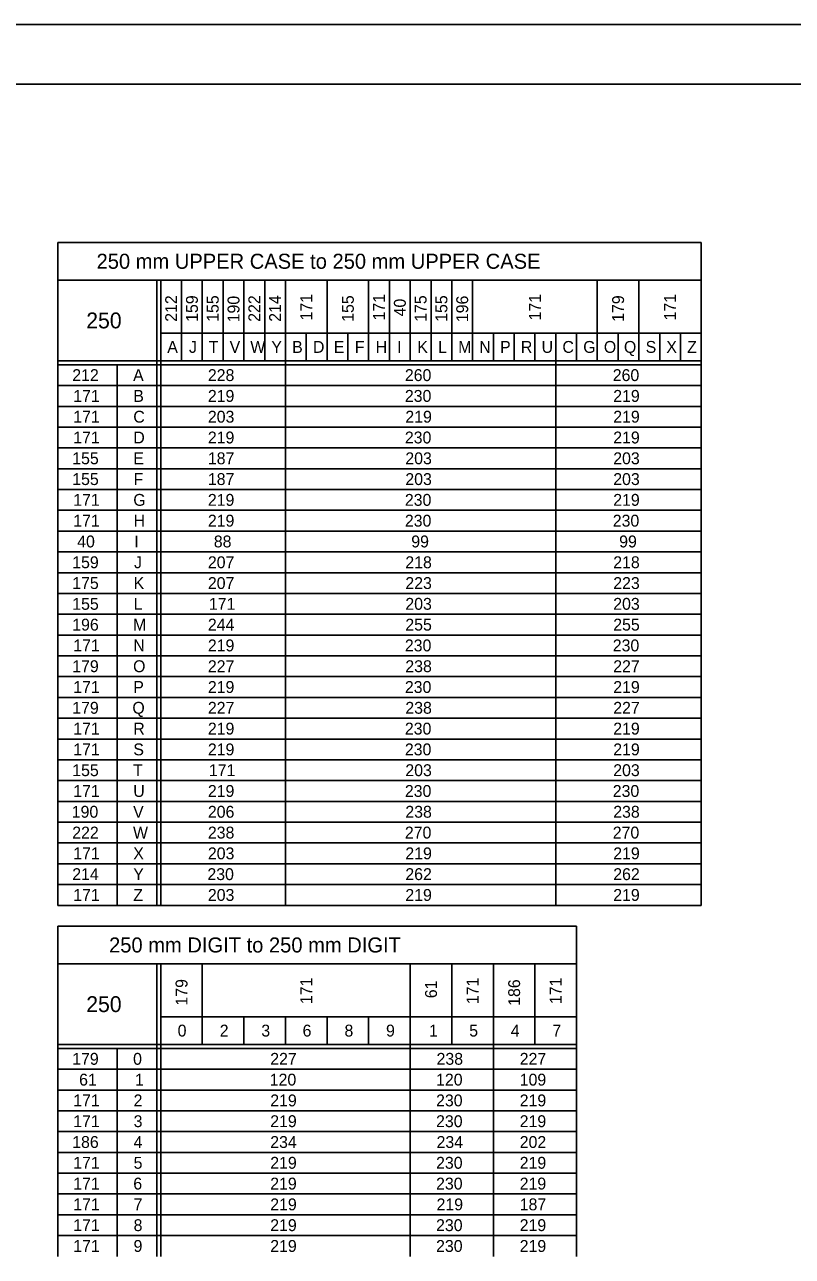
# Model space of a CAD drawing. Extents: x 637580 to 641849, y 297270 to 299646.
# Drawn here: x 638859.5 to 639053.4, y 299334.6 to 299645.6 of the extents above; entities that cross this region are included whole.
import ezdxf

# ---------------------------------------------------------------- set-up
doc = ezdxf.new("R2010")
doc.units = 0
for name, color, linetype in [('1', 7, 'Continuous'), ('2', 7, 'Continuous'), ('XCS-GRID-HVGL', 7, 'Continuous')]:
    doc.layers.add(name, color=color, linetype=linetype)

msp = doc.modelspace()

# ---------------------------------------------------------------- linework, layer by layer
at = {"layer": '1'}
msp.add_line((638461.31, 299630.63), (639247.31, 299630.63), dxfattribs=at)
at = {"layer": '2'}
for p, q in [((639030.41, 299590.63), (638867.91, 299590.63)), ((638867.91, 299590.63), (638867.91, 299423.25)), ((639030.41, 299590.63), (639030.41, 299423.25)), ((638867.91, 299581.13), (639030.41, 299581.13)), ((638892.91, 299581.13), (638892.91, 299423.25)), ((638893.91, 299581.13), (638893.91, 299423.25)), ((638899.16, 299581.13), (638899.16, 299560.75)), ((638904.41, 299581.13), (638904.41, 299560.75)), ((638909.66, 299581.13), (638909.66, 299560.75)), ((638914.91, 299581.13), (638914.91, 299560.75)), ((638920.16, 299581.13), (638920.16, 299560.75)), ((638925.41, 299581.13), (638925.41, 299423.25)), ((638935.91, 299581.13), (638935.91, 299560.75)), ((638946.41, 299581.13), (638946.41, 299560.75)), ((638951.66, 299581.13), (638951.66, 299560.75)), ((638956.91, 299581.13), (638956.91, 299560.75)), ((638962.16, 299581.13), (638962.16, 299560.75)), ((638967.41, 299581.13), (638967.41, 299560.75)), ((638972.66, 299581.13), (638972.66, 299560.75)), ((639004.16, 299581.13), (639004.16, 299560.75)), ((639014.66, 299581.13), (639014.66, 299560.75)), ((638893.91, 299567.75), (639030.41, 299567.75)), ((638930.66, 299567.75), (638930.66, 299560.75)), ((638941.16, 299567.75), (638941.16, 299560.75)), ((638977.91, 299567.75), (638977.91, 299560.75)), ((638983.16, 299567.75), (638983.16, 299560.75)), ((638988.41, 299567.75), (638988.41, 299560.75)), ((638988.41, 299567.75), (638988.41, 299560.75)), ((638993.66, 299567.75), (638993.66, 299423.25)), ((638998.91, 299567.75), (638998.91, 299560.75)), ((639009.41, 299567.75), (639009.41, 299560.75)), ((639019.91, 299567.75), (639019.91, 299560.75)), ((639025.16, 299567.75), (639025.16, 299560.75)), ((639030.41, 299560.75), (638867.91, 299560.75)), ((639030.41, 299559.75), (638867.91, 299559.75)), ((638882.91, 299559.75), (638882.91, 299423.25)), ((639030.41, 299554.5), (638867.91, 299554.5)), ((639030.41, 299549.25), (638867.91, 299549.25)), ((639030.41, 299544), (638867.91, 299544)), ((639030.41, 299538.75), (638867.91, 299538.75)), ((639030.41, 299533.5), (638867.91, 299533.5)), ((639030.41, 299528.25), (638867.91, 299528.25)), ((639030.41, 299523), (638867.91, 299523)), ((639030.41, 299517.75), (638867.91, 299517.75)), ((639030.41, 299512.5), (638867.91, 299512.5)), ((639030.41, 299507.25), (638867.91, 299507.25)), ((639030.41, 299502), (638867.91, 299502)), ((639030.41, 299496.75), (638867.91, 299496.75)), ((639030.41, 299491.5), (638867.91, 299491.5)), ((639030.41, 299486.25), (638867.91, 299486.25)), ((639030.41, 299481), (638867.91, 299481)), ((639030.41, 299475.75), (638867.91, 299475.75)), ((639030.41, 299470.5), (638867.91, 299470.5)), ((639030.41, 299465.25), (638867.91, 299465.25)), ((639030.41, 299460), (638867.91, 299460)), ((639030.41, 299454.75), (638867.91, 299454.75)), ((639030.41, 299449.5), (638867.91, 299449.5)), ((639030.41, 299444.25), (638867.91, 299444.25)), ((639030.41, 299439), (638867.91, 299439)), ((639030.41, 299433.75), (638867.91, 299433.75)), ((639030.41, 299428.5), (638867.91, 299428.5)), ((638867.91, 299423.25), (638867.91, 299423.25)), ((638867.91, 299423.25), (639030.41, 299423.25)), ((638998.91, 299418), (638867.91, 299418)), ((638867.91, 299418), (638867.91, 299334.63)), ((638998.91, 299334.63), (638998.91, 299418)), ((638867.91, 299408.5), (638998.91, 299408.5)), ((638892.91, 299408.5), (638892.91, 299334.63)), ((638893.91, 299408.5), (638893.91, 299334.63)), ((638904.41, 299408.5), (638904.41, 299388.13)), ((638956.91, 299408.5), (638956.91, 299334.63)), ((638967.41, 299408.5), (638967.41, 299388.13)), ((638977.91, 299408.5), (638977.91, 299334.63)), ((638988.41, 299408.5), (638988.41, 299388.13)), ((638893.91, 299395.13), (638998.91, 299395.13)), ((638914.91, 299395.13), (638914.91, 299388.13)), ((638925.41, 299395.13), (638925.41, 299388.13)), ((638935.91, 299395.13), (638935.91, 299388.13)), ((638946.41, 299395.13), (638946.41, 299388.13)), ((638998.91, 299388.13), (638867.91, 299388.13)), ((638998.91, 299387.13), (638867.91, 299387.13)), ((638882.91, 299387.13), (638882.91, 299334.63)), ((638998.91, 299381.88), (638867.91, 299381.88)), ((638998.91, 299376.63), (638867.91, 299376.63)), ((638998.91, 299371.38), (638867.91, 299371.38)), ((638998.91, 299366.13), (638867.91, 299366.13)), ((638998.91, 299360.88), (638867.91, 299360.88)), ((638998.91, 299355.63), (638867.91, 299355.63)), ((638998.91, 299350.38), (638867.91, 299350.38)), ((638998.91, 299345.13), (638867.91, 299345.13)), ((638998.91, 299339.88), (638867.91, 299339.88))]:
    msp.add_line(p, q, dxfattribs=at)
at = {"layer": 'XCS-GRID-HVGL'}
msp.add_lwpolyline([(638421.31, 299645.63), (639262.31, 299645.63), (639262.31, 299051.63), (638421.31, 299051.63)], close=True, dxfattribs=at)

# ---------------------------------------------------------------- texts
at = {"layer": '2'}
for s, height, p in [('250 mm UPPER CASE to 250 mm UPPER CASE', 3.8, (638877.7, 299583.98)), ('250', 4, (638875.1, 299568.94)), ('A', 3, (638895.56, 299562.75)), ('J', 3, (638901.04, 299562.75)), ('T', 3, (638906.04, 299562.75)), ('V', 3, (638911.31, 299562.75)), ('W', 3, (638916.53, 299562.75)), ('Y', 3, (638921.84, 299562.75)), ('B', 3, (638927.1, 299562.75)), ('D', 3, (638932.35, 299562.75)), ('E', 3, (638937.62, 299562.75)), ('F', 3, (638942.92, 299562.75)), ('H', 3, (638948.19, 299562.75)), ('I', 3, (638953.6, 299562.75)), ('K', 3, (638958.69, 299562.75)), ('L', 3, (638963.94, 299562.75)), ('M', 3, (638969.03, 299562.75)), ('N', 3, (638974.35, 299562.75)), ('P', 3, (638979.6, 299562.75)), ('R', 3, (638984.85, 299562.75)), ('U', 3, (638990.09, 299562.75)), ('C', 3, (638995.35, 299562.75)), ('G', 3, (639000.6, 299562.75)), ('O', 3, (639005.81, 299562.75)), ('Q', 3, (639010.88, 299562.75)), ('S', 3, (639016.37, 299562.75)), ('X', 3, (639021.59, 299562.75)), ('Z', 3, (639026.85, 299562.75)), ('212', 3, (638871.56, 299555.63)), ('A', 3, (638886.93, 299555.63)), ('228', 3, (638905.81, 299555.63)), ('260', 3, (638955.56, 299555.63)), ('260', 3, (639008.06, 299555.63)), ('171', 3, (638871.81, 299550.38)), ('B', 3, (638886.98, 299550.38)), ('219', 3, (638905.81, 299550.38)), ('230', 3, (638955.56, 299550.38)), ('219', 3, (639008.18, 299550.38)), ('171', 3, (638871.81, 299545.13)), ('C', 3, (638886.98, 299545.13)), ('203', 3, (638905.81, 299545.13)), ('219', 3, (638955.68, 299545.13)), ('219', 3, (639008.18, 299545.13)), ('171', 3, (638871.81, 299539.88)), ('D', 3, (638886.98, 299539.88)), ('219', 3, (638905.81, 299539.88)), ('230', 3, (638955.56, 299539.88)), ('219', 3, (639008.18, 299539.88)), ('155', 3, (638871.56, 299534.63)), ('E', 3, (638886.99, 299534.63)), ('187', 3, (638905.81, 299534.63)), ('203', 3, (638955.68, 299534.63)), ('203', 3, (639008.18, 299534.63)), ('155', 3, (638871.56, 299529.38)), ('F', 3, (638887.05, 299529.38)), ('187', 3, (638905.81, 299529.38)), ('203', 3, (638955.68, 299529.38)), ('203', 3, (639008.18, 299529.38)), ('171', 3, (638871.81, 299524.13)), ('G', 3, (638886.98, 299524.13)), ('219', 3, (638905.81, 299524.13)), ('230', 3, (638955.56, 299524.13)), ('219', 3, (639008.18, 299524.13)), ('171', 3, (638871.81, 299518.88)), ('H', 3, (638887.06, 299518.88)), ('219', 3, (638905.81, 299518.88)), ('230', 3, (638955.56, 299518.88)), ('230', 3, (639008.06, 299518.88)), ('40', 3, (638872.81, 299513.63)), ('I', 3, (638887.23, 299513.63)), ('88', 3, (638907.31, 299513.63)), ('99', 3, (638957.18, 299513.63)), ('99', 3, (639009.68, 299513.63)), ('159', 3, (638871.56, 299508.38)), ('J', 3, (638887.17, 299508.38)), ('207', 3, (638905.81, 299508.38)), ('218', 3, (638955.68, 299508.38)), ('218', 3, (639008.18, 299508.38)), ('175', 3, (638871.56, 299503.13)), ('K', 3, (638887.06, 299503.13)), ('207', 3, (638905.81, 299503.13)), ('223', 3, (638955.68, 299503.13)), ('223', 3, (639008.18, 299503.13)), ('155', 3, (638871.56, 299497.88)), ('L', 3, (638887.06, 299497.88)), ('171', 3, (638906.06, 299497.88)), ('203', 3, (638955.68, 299497.88)), ('203', 3, (639008.18, 299497.88)), ('196', 3, (638871.56, 299492.63)), ('M', 3, (638886.91, 299492.63)), ('244', 3, (638905.81, 299492.63)), ('255', 3, (638955.68, 299492.63)), ('255', 3, (639008.18, 299492.63)), ('171', 3, (638871.81, 299487.38)), ('N', 3, (638886.98, 299487.38)), ('219', 3, (638905.81, 299487.38)), ('230', 3, (638955.56, 299487.38)), ('230', 3, (639008.06, 299487.38)), ('179', 3, (638871.56, 299482.13)), ('O', 3, (638886.93, 299482.13)), ('227', 3, (638905.81, 299482.13)), ('238', 3, (638955.68, 299482.13)), ('227', 3, (639008.18, 299482.13)), ('171', 3, (638871.81, 299476.88)), ('P', 3, (638886.98, 299476.88)), ('219', 3, (638905.81, 299476.88)), ('230', 3, (638955.56, 299476.88)), ('219', 3, (639008.18, 299476.88)), ('179', 3, (638871.56, 299471.63)), ('Q', 3, (638886.75, 299471.63)), ('227', 3, (638905.81, 299471.63)), ('238', 3, (638955.68, 299471.63)), ('227', 3, (639008.18, 299471.63)), ('171', 3, (638871.81, 299466.38)), ('R', 3, (638886.98, 299466.38)), ('219', 3, (638905.81, 299466.38)), ('230', 3, (638955.56, 299466.38)), ('219', 3, (639008.18, 299466.38)), ('171', 3, (638871.81, 299461.13)), ('S', 3, (638886.99, 299461.13)), ('219', 3, (638905.81, 299461.13)), ('230', 3, (638955.56, 299461.13)), ('219', 3, (639008.18, 299461.13)), ('155', 3, (638871.56, 299455.88)), ('T', 3, (638886.92, 299455.88)), ('171', 3, (638906.06, 299455.88)), ('203', 3, (638955.68, 299455.88)), ('203', 3, (639008.18, 299455.88)), ('171', 3, (638871.81, 299450.63)), ('U', 3, (638886.97, 299450.63)), ('219', 3, (638905.81, 299450.63)), ('230', 3, (638955.56, 299450.63)), ('230', 3, (639008.06, 299450.63)), ('190', 3, (638871.44, 299445.38)), ('V', 3, (638886.93, 299445.38)), ('206', 3, (638905.81, 299445.38)), ('238', 3, (638955.68, 299445.38)), ('238', 3, (639008.18, 299445.38)), ('222', 3, (638871.56, 299440.13)), ('W', 3, (638886.91, 299440.13)), ('238', 3, (638905.81, 299440.13)), ('270', 3, (638955.56, 299440.13)), ('270', 3, (639008.06, 299440.13)), ('171', 3, (638871.81, 299434.88)), ('X', 3, (638886.97, 299434.88)), ('203', 3, (638905.81, 299434.88)), ('219', 3, (638955.68, 299434.88)), ('219', 3, (639008.18, 299434.88)), ('214', 3, (638871.56, 299429.63)), ('Y', 3, (638886.97, 299429.63)), ('230', 3, (638905.69, 299429.63)), ('262', 3, (638955.68, 299429.63)), ('262', 3, (639008.18, 299429.63)), ('171', 3, (638871.81, 299424.38)), ('Z', 3, (638886.98, 299424.38)), ('203', 3, (638905.81, 299424.38)), ('219', 3, (638955.68, 299424.38)), ('219', 3, (639008.18, 299424.38)), ('250 mm DIGIT to 250 mm DIGIT', 3.8, (638880.86, 299411.35)), ('250', 4, (638875.1, 299396.31)), ('0', 3, (638898.18, 299390.13)), ('2', 3, (638908.81, 299390.13)), ('3', 3, (638919.31, 299390.13)), ('6', 3, (638929.73, 299390.13)), ('8', 3, (638940.31, 299390.13)), ('9', 3, (638950.8, 299390.13)), ('1', 3, (638961.65, 299390.13)), ('5', 3, (638971.81, 299390.13)), ('4', 3, (638982.31, 299390.13)), ('7', 3, (638992.81, 299390.13)), ('179', 3, (638871.55, 299383)), ('0', 3, (638886.93, 299383)), ('227', 3, (638921.56, 299383)), ('238', 3, (638963.56, 299383)), ('227', 3, (638984.56, 299383)), ('61', 3, (638873.3, 299377.75)), ('1', 3, (638887.4, 299377.75)), ('120', 3, (638921.44, 299377.75)), ('120', 3, (638963.44, 299377.75)), ('109', 3, (638984.56, 299377.75)), ('171', 3, (638871.8, 299372.5)), ('2', 3, (638887.06, 299372.5)), ('219', 3, (638921.56, 299372.5)), ('230', 3, (638963.44, 299372.5)), ('219', 3, (638984.56, 299372.5)), ('171', 3, (638871.8, 299367.25)), ('3', 3, (638887.06, 299367.25)), ('219', 3, (638921.56, 299367.25)), ('230', 3, (638963.44, 299367.25)), ('219', 3, (638984.56, 299367.25)), ('186', 3, (638871.55, 299362)), ('4', 3, (638887.06, 299362)), ('234', 3, (638921.56, 299362)), ('234', 3, (638963.56, 299362)), ('202', 3, (638984.56, 299362)), ('171', 3, (638871.8, 299356.75)), ('5', 3, (638887.06, 299356.75)), ('219', 3, (638921.56, 299356.75)), ('230', 3, (638963.44, 299356.75)), ('219', 3, (638984.56, 299356.75)), ('171', 3, (638871.8, 299351.5)), ('6', 3, (638886.98, 299351.5)), ('219', 3, (638921.56, 299351.5)), ('230', 3, (638963.44, 299351.5)), ('219', 3, (638984.56, 299351.5)), ('171', 3, (638871.8, 299346.25)), ('7', 3, (638887.06, 299346.25)), ('219', 3, (638921.56, 299346.25)), ('219', 3, (638963.56, 299346.25)), ('187', 3, (638984.56, 299346.25)), ('171', 3, (638871.8, 299341)), ('8', 3, (638887.06, 299341)), ('219', 3, (638921.56, 299341)), ('230', 3, (638963.44, 299341)), ('219', 3, (638984.56, 299341)), ('171', 3, (638871.8, 299335.75)), ('9', 3, (638887.05, 299335.75)), ('219', 3, (638921.56, 299335.75)), ('230', 3, (638963.44, 299335.75)), ('219', 3, (638984.56, 299335.75))]:
    msp.add_text(s, height=height, dxfattribs=at).set_placement(p)
for s, p in [('212', (638898.04, 299570.59)), ('159', (638903.29, 299570.58)), ('155', (638908.54, 299570.59)), ('222', (638919.04, 299570.59)), ('214', (638924.29, 299570.59)), ('171', (638932.16, 299570.93)), ('155', (638942.66, 299570.59)), ('171', (638950.54, 299570.93)), ('175', (638961.04, 299570.59)), ('155', (638966.29, 299570.59)), ('171', (638989.91, 299570.93)), ('179', (639010.91, 299570.58)), ('171', (639024.04, 299570.93)), ('190', (638913.79, 299570.46)), ('40', (638955.79, 299571.96)), ('196', (638971.54, 299570.51)), ('179', (638900.66, 299397.95)), ('171', (638932.16, 299398.31)), ('61', (638963.66, 299399.81)), ('171', (638974.16, 299398.31)), ('186', (638984.66, 299397.88)), ('171', (638995.16, 299398.31))]:
    msp.add_text(s, height=3, rotation=90, dxfattribs=at).set_placement(p)

doc.saveas('drawing.dxf')
